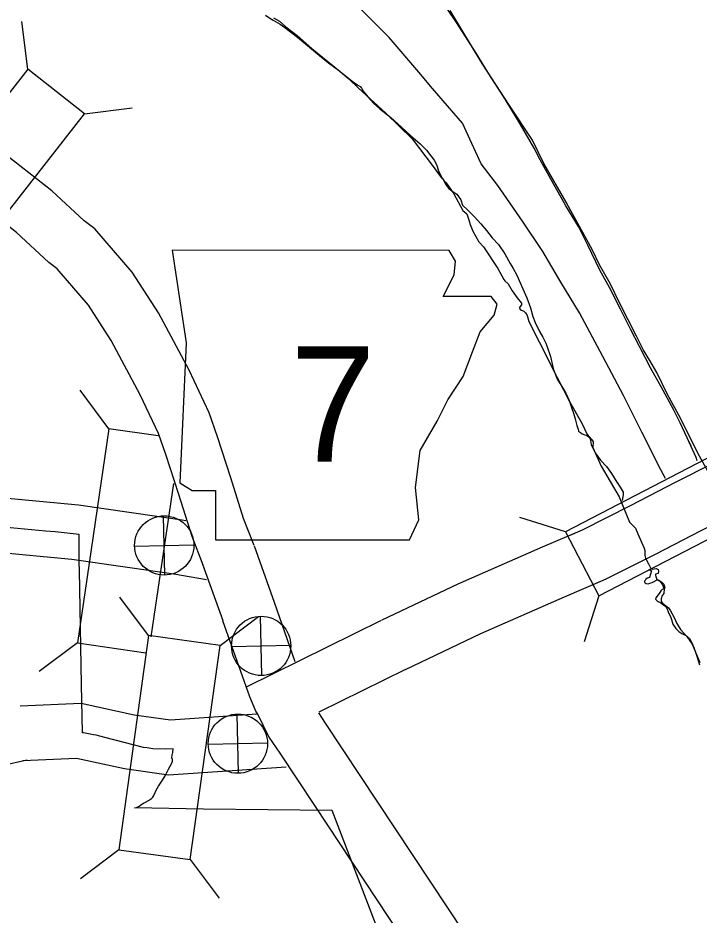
# Model space of a CAD drawing. Extents: x 1374139 to 1377472, y 1168351 to 1170484.
# Drawn here: x 1374476.34 to 1374513.75, y 1169931.89 to 1169981.16 of the extents above; entities that cross this region are included whole.
import ezdxf

# ---------------------------------------------------------------- set-up
doc = ezdxf.new("R2010")
doc.units = 0
doc.layers.add('Default', color=7, linetype='Continuous')

msp = doc.modelspace()

# ---------------------------------------------------------------- linework, layer by layer
at = {"layer": 'Default'}
for p, q in [((1374476.876, 1169978.339), (1374476.556, 1169980.96)), ((1374479.994, 1169975.899), (1374482.615, 1169976.219)), ((1374481.327, 1169958.597), (1374479.749, 1169960.714)), ((1374481.327, 1169958.597), (1374479.612, 1169946.842)), ((1374484.041, 1169958.202), (1374481.327, 1169958.597)), ((1374483.662, 1169947.168), (1374484.892, 1169955.598)), ((1374484.412, 1169950.565), (1374484.337, 1169953.82)), ((1374506.415, 1169952.934), (1374503.899, 1169953.732)), ((1374506.415, 1169952.934), (1374503.899, 1169953.732)), ((1374482.747, 1169952.155), (1374486.002, 1169952.23)), ((1374483.517, 1169947.247), (1374481.925, 1169949.353)), ((1374508.238, 1169949.419), (1374507.44, 1169946.902)), ((1374508.238, 1169949.419), (1374507.44, 1169946.902)), ((1374487.439, 1169946.701), (1374489.545, 1169948.293)), ((1374489.735, 1169945.048), (1374489.66, 1169948.302)), ((1374479.612, 1169946.842), (1374477.496, 1169945.264)), ((1374479.612, 1169946.842), (1374483.355, 1169946.296)), ((1374488.07, 1169946.637), (1374491.325, 1169946.713)), ((1374488.454, 1169939.678), (1374488.379, 1169942.933)), ((1374486.789, 1169941.268), (1374490.044, 1169941.343)), ((1374481.881, 1169935.48), (1374479.775, 1169933.888)), ((1374485.803, 1169934.934), (1374487.395, 1169932.828))]:
    msp.add_line(p, q, dxfattribs=at)
for points in [[(1374501.785, 1169973.156), (1374500.755, 1169975.389), (1374499.103, 1169977.286), (1374498.362, 1169978.183), (1374496.72, 1169980.08), (1374495.651, 1169981.171), (1374494.284, 1169982.555), (1374492.759, 1169984.05), (1374491.462, 1169985.323), (1374490.155, 1169986.656), (1374488.879, 1169988.119), (1374487.583, 1169989.532), (1374486.672, 1169990.371), (1374485.671, 1169991.321), (1374484.513, 1169992.483), (1374483.484, 1169993.713), (1374482.92, 1169994.269), (1374482.296, 1169994.865), (1374481.92, 1169995.279), (1374481.524, 1169995.673), (1374481.158, 1169996.117), (1374480.803, 1169996.62), (1374480.279, 1169997.336), (1374479.855, 1169997.951)], [(1374489.312, 1169952.193), (1374488.735, 1169953.672), (1374488.031, 1169955.905), (1374487.299, 1169958.147), (1374486.841, 1169959.477), (1374485.735, 1169961.809), (1374484.05, 1169964.96), (1374482.618, 1169967.195), (1374480.556, 1169969.578), (1374479.977, 1169970.026), (1374478.203, 1169971.664), (1374475.664, 1169973.65), (1374474.005, 1169974.796), (1374470.771, 1169976.655), (1374466.428, 1169979.175), (1374453.644, 1169985.978)], [(1374486.517, 1169951.103), (1374485.904, 1169952.675), (1374485.174, 1169954.989), (1374484.455, 1169957.193), (1374484.059, 1169958.342), (1374483.055, 1169960.457), (1374481.46, 1169963.441), (1374480.208, 1169965.395), (1374478.483, 1169967.389), (1374478.039, 1169967.733), (1374476.258, 1169969.376), (1374473.886, 1169971.232), (1374472.402, 1169972.257), (1374469.271, 1169974.057), (1374464.97, 1169976.552), (1374452.144, 1169983.378)], [(1374506.438, 1169970.834), (1374505.512, 1169972.465), (1374505.021, 1169973.371), (1374504.696, 1169974.004), (1374503.948, 1169975.313), (1374503.416, 1169976.189), (1374503.002, 1169976.844), (1374502.292, 1169977.941), (1374501.504, 1169979.23), (1374500.43, 1169980.912), (1374499.927, 1169981.638)], [(1374506.438, 1169970.834), (1374505.512, 1169972.465), (1374505.021, 1169973.371), (1374504.696, 1169974.004), (1374503.948, 1169975.313), (1374503.416, 1169976.189), (1374503.002, 1169976.844), (1374502.292, 1169977.941), (1374501.504, 1169979.23), (1374500.43, 1169980.912), (1374499.927, 1169981.638)], [(1374514.819, 1169954.992), (1374514.324, 1169956.101), (1374513.676, 1169957.267), (1374512.744, 1169959.146), (1374512.004, 1169960.508), (1374511.423, 1169961.686), (1374511.048, 1169962.347), (1374510.698, 1169962.917), (1374510.31, 1169963.681), (1374509.403, 1169965.482), (1374508.873, 1169966.584), (1374508.29, 1169967.607), (1374507.901, 1169968.411), (1374507.371, 1169969.383), (1374506.71, 1169970.575), (1374506.451, 1169971.043), (1374505.225, 1169973.16), (1374504.608, 1169974.449), (1374503.342, 1169976.355), (1374501.837, 1169978.662), (1374500.073, 1169981.575)], [(1374489.942, 1169981.307), (1374490.171, 1169981.145), (1374490.359, 1169981.033), (1374490.747, 1169980.82), (1374490.995, 1169980.627), (1374491.699, 1169980.101), (1374492.909, 1169979.089), (1374493.405, 1169978.694), (1374493.941, 1169978.289), (1374494.308, 1169977.996), (1374494.704, 1169977.682), (1374495.002, 1169977.469), (1374495.131, 1169977.388), (1374495.21, 1169977.307), (1374495.309, 1169977.146), (1374495.556, 1169976.833), (1374495.873, 1169976.48), (1374496.209, 1169976.177), (1374496.795, 1169975.711), (1374497.399, 1169975.165), (1374497.895, 1169974.71), (1374498.43, 1169974.255), (1374498.776, 1169973.892), (1374499.013, 1169973.579), (1374499.191, 1169973.357), (1374499.329, 1169973.106), (1374499.446, 1169972.764), (1374499.524, 1169972.563), (1374499.632, 1169972.362), (1374499.731, 1169972.231), (1374499.81, 1169972.07), (1374499.918, 1169971.909), (1374500.007, 1169971.798), (1374500.176, 1169971.666), (1374500.444, 1169971.484), (1374500.661, 1169971.171), (1374500.758, 1169970.88), (1374501.056, 1169970.597), (1374501.412, 1169970.233), (1374501.758, 1169969.86), (1374502.075, 1169969.487), (1374502.391, 1169969.093), (1374502.737, 1169968.71), (1374503.083, 1169968.206), (1374503.368, 1169967.673), (1374503.545, 1169967.401), (1374503.742, 1169967.028), (1374504.065, 1169966.284), (1374504.281, 1169965.792), (1374504.486, 1169965.249), (1374504.622, 1169964.757), (1374504.749, 1169964.435), (1374504.975, 1169963.972), (1374505.162, 1169963.63), (1374505.329, 1169963.298), (1374505.387, 1169963.147), (1374505.582, 1169962.565), (1374505.737, 1169961.912), (1374505.962, 1169961.329), (1374506.159, 1169961.007), (1374506.435, 1169960.554), (1374506.621, 1169960.142), (1374506.748, 1169959.76), (1374506.855, 1169959.458), (1374506.942, 1169959.137), (1374507.039, 1169958.786), (1374507.078, 1169958.675), (1374507.107, 1169958.575)], [(1374489.942, 1169981.307), (1374490.171, 1169981.145), (1374490.359, 1169981.033), (1374490.747, 1169980.82), (1374490.995, 1169980.627), (1374491.699, 1169980.101), (1374492.909, 1169979.089), (1374493.405, 1169978.694), (1374493.941, 1169978.289), (1374494.308, 1169977.996), (1374494.704, 1169977.682), (1374495.002, 1169977.469), (1374495.131, 1169977.388), (1374495.21, 1169977.307), (1374495.309, 1169977.146), (1374495.556, 1169976.833), (1374495.873, 1169976.48), (1374496.209, 1169976.177), (1374496.795, 1169975.711), (1374497.399, 1169975.165), (1374497.895, 1169974.71), (1374498.43, 1169974.255), (1374498.776, 1169973.892), (1374499.013, 1169973.579), (1374499.191, 1169973.357), (1374499.329, 1169973.106), (1374499.446, 1169972.764), (1374499.524, 1169972.563), (1374499.632, 1169972.362), (1374499.731, 1169972.231), (1374499.81, 1169972.07), (1374499.918, 1169971.909), (1374500.007, 1169971.798), (1374500.176, 1169971.666), (1374500.444, 1169971.484), (1374500.661, 1169971.171), (1374500.758, 1169970.88), (1374501.056, 1169970.597), (1374501.412, 1169970.233), (1374501.758, 1169969.86), (1374502.075, 1169969.487), (1374502.391, 1169969.093), (1374502.737, 1169968.71), (1374503.083, 1169968.206), (1374503.368, 1169967.673), (1374503.545, 1169967.401), (1374503.742, 1169967.028), (1374504.065, 1169966.284), (1374504.281, 1169965.792), (1374504.486, 1169965.249), (1374504.622, 1169964.757), (1374504.749, 1169964.435), (1374504.975, 1169963.972), (1374505.162, 1169963.63), (1374505.329, 1169963.298), (1374505.387, 1169963.147), (1374505.582, 1169962.565), (1374505.737, 1169961.912), (1374505.962, 1169961.329), (1374506.159, 1169961.007), (1374506.435, 1169960.554), (1374506.621, 1169960.142), (1374506.748, 1169959.76), (1374506.855, 1169959.458), (1374506.942, 1169959.137), (1374507.039, 1169958.786), (1374507.078, 1169958.675), (1374507.107, 1169958.575)], [(1374490.383, 1169981.17), (1374490.711, 1169980.99), (1374491.06, 1169980.681), (1374491.668, 1169980.203), (1374492.475, 1169979.475), (1374494.032, 1169978.224), (1374494.518, 1169977.811), (1374495.02, 1169977.328), (1374496.549, 1169975.936), (1374497.984, 1169974.52), (1374499.089, 1169973.075), (1374499.587, 1169972.397), (1374499.856, 1169972.108), (1374500.285, 1169971.509), (1374500.783, 1169970.592), (1374501.002, 1169970.403), (1374501.099, 1169970.064), (1374501.171, 1169969.825), (1374501.331, 1169969.456), (1374501.658, 1169968.87), (1374501.919, 1169968.588), (1374502.696, 1169967.392), (1374503.024, 1169966.804), (1374503.084, 1169966.714), (1374503.273, 1169966.555), (1374503.493, 1169966.176), (1374503.752, 1169965.787), (1374504.001, 1169965.498), (1374504.001, 1169965.398), (1374503.931, 1169965.309), (1374503.891, 1169965.259), (1374503.901, 1169965.169), (1374503.991, 1169965.109), (1374504.13, 1169965.049), (1374504.21, 1169964.97), (1374504.309, 1169964.82), (1374504.349, 1169964.691), (1374504.399, 1169964.491), (1374504.965, 1169963.376)], [(1374511.906, 1169955.874), (1374511.651, 1169956.344), (1374510.6, 1169958.416), (1374509.598, 1169960.428), (1374508.467, 1169962.572), (1374507.189, 1169964.967), (1374506.154, 1169966.658), (1374505.16, 1169968.329), (1374504.055, 1169970.002), (1374502.704, 1169971.966), (1374501.785, 1169973.156)], [(1374513.653, 1169956.842), (1374513.583, 1169957.02), (1374513.103, 1169958.106), (1374512.72, 1169958.93), (1374512.347, 1169959.665), (1374511.668, 1169960.893), (1374511.087, 1169961.949), (1374510.478, 1169963.117), (1374509.986, 1169964.062), (1374509.436, 1169965.159), (1374508.827, 1169966.356), (1374508.306, 1169967.312), (1374507.638, 1169968.69), (1374507.137, 1169969.716), (1374506.438, 1169970.834)], [(1374513.308, 1169957.642), (1374513.103, 1169958.106), (1374512.72, 1169958.93), (1374512.347, 1169959.665), (1374511.668, 1169960.893), (1374511.087, 1169961.949), (1374510.478, 1169963.117), (1374509.986, 1169964.062), (1374509.436, 1169965.159), (1374508.827, 1169966.356), (1374508.306, 1169967.312), (1374507.638, 1169968.69), (1374507.137, 1169969.716), (1374506.438, 1169970.834)], [(1374504.965, 1169963.376), (1374505.953, 1169961.421), (1374506.638, 1169960.1), (1374507.308, 1169958.898), (1374507.607, 1169958.29), (1374507.936, 1169957.902), (1374507.916, 1169957.563), (1374508.374, 1169956.536), (1374509.37, 1169954.861), (1374509.937, 1169953.464)], [(1374517.394, 1169958.223), (1374517.194, 1169958.108), (1374516.567, 1169957.733), (1374512.438, 1169955.643), (1374510.004, 1169954.381), (1374507.327, 1169953.035), (1374505.139, 1169952.096), (1374500.496, 1169950.058), (1374496.318, 1169948.078)], [(1374507.107, 1169958.575), (1374507.137, 1169958.474), (1374507.236, 1169958.393), (1374507.335, 1169958.312), (1374507.484, 1169958.261), (1374507.574, 1169958.24), (1374507.693, 1169958.159), (1374507.762, 1169958.048), (1374507.781, 1169957.958), (1374507.829, 1169957.727), (1374508.045, 1169957.285), (1374508.342, 1169956.881), (1374508.658, 1169956.528), (1374508.944, 1169956.145), (1374509.24, 1169955.662), (1374509.418, 1169955.4), (1374509.575, 1169955.118), (1374509.584, 1169954.968), (1374509.528, 1169954.654)], [(1374507.107, 1169958.575), (1374507.137, 1169958.474), (1374507.236, 1169958.393), (1374507.335, 1169958.312), (1374507.484, 1169958.261), (1374507.574, 1169958.24), (1374507.693, 1169958.159), (1374507.762, 1169958.048), (1374507.781, 1169957.958), (1374507.829, 1169957.727), (1374508.045, 1169957.285), (1374508.342, 1169956.881), (1374508.658, 1169956.528), (1374508.944, 1169956.145), (1374509.24, 1169955.662), (1374509.301, 1169955.572)], [(1374516.567, 1169957.733), (1374512.438, 1169955.643), (1374510.004, 1169954.381), (1374507.327, 1169953.035), (1374506.643, 1169952.742)], [(1374403.961, 1169952.961), (1374410.729, 1169953.542), (1374416.133, 1169954.014), (1374422.654, 1169956.003), (1374426.952, 1169956.12), (1374442.774, 1169955.69), (1374446.4, 1169955.992), (1374453.119, 1169956.727), (1374456.319, 1169956.759), (1374466.783, 1169955.636), (1374479.66, 1169954.421), (1374485.363, 1169953.589), (1374485.567, 1169953.555)], [(1374518.779, 1169955.559), (1374518.713, 1169955.521), (1374518.016, 1169955.104), (1374513.806, 1169952.973), (1374511.368, 1169951.709), (1374508.593, 1169950.314), (1374506.334, 1169949.344), (1374501.742, 1169947.329), (1374497.603, 1169945.367)], [(1374479.702, 1169952.794), (1374478.386, 1169952.932), (1374477.851, 1169952.981), (1374477.466, 1169953.005), (1374475.935, 1169953.159), (1374474.678, 1169953.252), (1374473.406, 1169953.362), (1374471.157, 1169953.565), (1374468.369, 1169953.796), (1374466.627, 1169953.963)], [(1374404.218, 1169949.972), (1374410.987, 1169950.554), (1374416.708, 1169951.053), (1374423.141, 1169953.015), (1374426.952, 1169953.119), (1374442.858, 1169952.687), (1374446.688, 1169953.006), (1374453.298, 1169953.729), (1374456.173, 1169953.757), (1374466.482, 1169952.651), (1374479.302, 1169951.441), (1374484.902, 1169950.624), (1374486.702, 1169950.328)], [(1374509.937, 1169953.464), (1374510.257, 1169953.146), (1374510.396, 1169952.827), (1374510.735, 1169952.05), (1374510.765, 1169951.92), (1374510.775, 1169951.641), (1374510.815, 1169951.491), (1374510.964, 1169951.172), (1374511.024, 1169951.063)], [(1374479.878, 1169941.904), (1374479.829, 1169944.546), (1374479.711, 1169950.824), (1374479.709, 1169951.257), (1374479.702, 1169952.794)], [(1374513.806, 1169952.973), (1374511.368, 1169951.709), (1374508.593, 1169950.314), (1374508.044, 1169950.078)], [(1374490.429, 1169949.058), (1374489.328, 1169952.151)], [(1374487.602, 1169948.051), (1374486.501, 1169951.145)], [(1374510.993, 1169950.894), (1374511.038, 1169950.848), (1374511.147, 1169950.797), (1374511.035, 1169950.427), (1374510.915, 1169950.398), (1374510.834, 1169950.339), (1374510.784, 1169950.269), (1374510.753, 1169950.229), (1374510.753, 1169950.179), (1374510.783, 1169950.129), (1374510.852, 1169950.098), (1374510.952, 1169950.077), (1374511.042, 1169950.127), (1374511.172, 1169950.156), (1374511.252, 1169950.195), (1374511.413, 1169950.284), (1374511.523, 1169950.293), (1374511.592, 1169950.242), (1374511.622, 1169950.222), (1374511.701, 1169950.181), (1374511.751, 1169950.141), (1374511.81, 1169950.07), (1374511.82, 1169950.04), (1374511.83, 1169950), (1374511.868, 1169949.869), (1374511.848, 1169949.819), (1374511.818, 1169949.81), (1374511.768, 1169949.79), (1374511.728, 1169949.77), (1374511.657, 1169949.691), (1374511.587, 1169949.611), (1374511.496, 1169949.482), (1374511.385, 1169949.312), (1374511.364, 1169949.232), (1374511.443, 1169949.151), (1374511.513, 1169949.111), (1374511.642, 1169949.03), (1374511.761, 1169948.948), (1374511.92, 1169948.837), (1374511.989, 1169948.746), (1374512.077, 1169948.485), (1374512.175, 1169948.284), (1374512.244, 1169948.123), (1374512.311, 1169947.862), (1374512.469, 1169947.63), (1374512.648, 1169947.458), (1374512.797, 1169947.357), (1374513.065, 1169947.235), (1374513.224, 1169947.083), (1374513.361, 1169946.841), (1374513.469, 1169946.58), (1374513.635, 1169946.118)], [(1374511.024, 1169951.063), (1374511.103, 1169950.923), (1374511.183, 1169950.883), (1374511.392, 1169950.923), (1374511.502, 1169950.873), (1374511.522, 1169950.784), (1374511.502, 1169950.654), (1374511.353, 1169950.614), (1374511.372, 1169950.435), (1374511.392, 1169950.445), (1374511.432, 1169950.325), (1374511.592, 1169950.235), (1374511.721, 1169950.056), (1374511.831, 1169949.807), (1374511.811, 1169949.557), (1374511.731, 1169949.438), (1374511.671, 1169949.258), (1374511.671, 1169949.119), (1374511.751, 1169949.019), (1374512.07, 1169948.77), (1374512.189, 1169948.6)], [(1374510.812, 1169950.116), (1374510.852, 1169950.098), (1374510.952, 1169950.077), (1374511.042, 1169950.127), (1374511.172, 1169950.156), (1374511.252, 1169950.195), (1374511.413, 1169950.284), (1374511.523, 1169950.293), (1374511.592, 1169950.242), (1374511.622, 1169950.222), (1374511.701, 1169950.181), (1374511.751, 1169950.141), (1374511.81, 1169950.07), (1374511.82, 1169950.04), (1374511.83, 1169950), (1374511.868, 1169949.869), (1374511.848, 1169949.819), (1374511.818, 1169949.81), (1374511.768, 1169949.79), (1374511.728, 1169949.77), (1374511.657, 1169949.691), (1374511.587, 1169949.611), (1374511.496, 1169949.482), (1374511.385, 1169949.312), (1374511.364, 1169949.232), (1374511.443, 1169949.151), (1374511.513, 1169949.111), (1374511.642, 1169949.03), (1374511.761, 1169948.948), (1374511.92, 1169948.837), (1374511.989, 1169948.746), (1374512.077, 1169948.485), (1374512.175, 1169948.284), (1374512.244, 1169948.123), (1374512.311, 1169947.862), (1374512.469, 1169947.63), (1374512.648, 1169947.458), (1374512.797, 1169947.357), (1374513.065, 1169947.235), (1374513.224, 1169947.083), (1374513.361, 1169946.841), (1374513.469, 1169946.58), (1374513.635, 1169946.118)], [(1374491.57, 1169945.806), (1374490.431, 1169949.051)], [(1374512.189, 1169948.6), (1374512.389, 1169948.241), (1374512.538, 1169947.912), (1374512.737, 1169947.574), (1374513.076, 1169947.195), (1374513.375, 1169946.766), (1374513.797, 1169945.757)], [(1374489.455, 1169943.007), (1374489.41, 1169943.098), (1374489.071, 1169943.868), (1374487.6, 1169948.058)], [(1374496.297, 1169948.068), (1374488.881, 1169944.411)], [(1374513.635, 1169946.118), (1374513.781, 1169945.636)], [(1374513.635, 1169946.118), (1374513.781, 1169945.636)], [(1374497.624, 1169945.377), (1374492.857, 1169943.027)], [(1374489.464, 1169942.92), (1374484.713, 1169942.598), (1374482.726, 1169942.874), (1374479.814, 1169943.513), (1374476.463, 1169943.36)], [(1374489.454, 1169943.01), (1374490.126, 1169941.67), (1374490.718, 1169940.777)], [(1374492.849, 1169942.992), (1374493.218, 1169942.434)], [(1374493.218, 1169942.434), (1374495.125, 1169939.557), (1374504.745, 1169925.023), (1374505.626, 1169923.496), (1374507.799, 1169920.103), (1374508.484, 1169917.936), (1374508.224, 1169898.406), (1374508.174, 1169879.499), (1374505.613, 1169874.104), (1374505.109, 1169872.854), (1374505.142, 1169872.731)], [(1374484.855, 1169941.012), (1374484.422, 1169940.994), (1374483.74, 1169941.017), (1374483.432, 1169941.069), (1374483.23, 1169941.099), (1374481.107, 1169941.64), (1374480.635, 1169941.764), (1374480.492, 1169941.797), (1374480.124, 1169941.869), (1374479.935, 1169941.898), (1374479.878, 1169941.904)], [(1374482.732, 1169937.775), (1374482.85, 1169937.808), (1374482.998, 1169937.867), (1374483.151, 1169937.986), (1374483.23, 1169938.04), (1374483.353, 1169938.099), (1374483.511, 1169938.188), (1374483.674, 1169938.297), (1374483.748, 1169938.371), (1374483.807, 1169938.465), (1374483.867, 1169938.628), (1374483.906, 1169938.712), (1374484.064, 1169938.978), (1374484.286, 1169939.299), (1374484.419, 1169939.531), (1374484.524, 1169939.723), (1374484.612, 1169939.912), (1374484.785, 1169940.238), (1374484.829, 1169940.351), (1374484.829, 1169940.44), (1374484.799, 1169940.529), (1374484.804, 1169940.667), (1374484.844, 1169940.825), (1374484.855, 1169941.012)], [(1374491.078, 1169940.023), (1374484.607, 1169939.583), (1374482.198, 1169939.918), (1374479.557, 1169940.498), (1374476.6, 1169940.363)], [(1374490.718, 1169940.777), (1374492.624, 1169937.9), (1374502.193, 1169923.444), (1374503.062, 1169921.937), (1374505.059, 1169918.82), (1374505.477, 1169917.493), (1374505.224, 1169898.43), (1374505.176, 1169880.179), (1374502.865, 1169875.309), (1374501.954, 1169873.05), (1374502.333, 1169871.618), (1374505.185, 1169861.709), (1374506.126, 1169859.571), (1374508.556, 1169845.287), (1374508.559, 1169844.819)], [(1374476.853, 1169940.396), (1374472.273, 1169939.393), (1374470.096, 1169938.667), (1374465.639, 1169937.023), (1374463.559, 1169936.016), (1374460.662, 1169934.155), (1374458.988, 1169933.123), (1374452.097, 1169930.138), (1374446.726, 1169926.961), (1374445.055, 1169925.683), (1374443.219, 1169923.978), (1374439.331, 1169920.128), (1374435.979, 1169916.583), (1374433.467, 1169913.995), (1374431.479, 1169912.376), (1374430.37, 1169911.527), (1374428.401, 1169910.292), (1374428.021, 1169910.067), (1374426.893, 1169909.082), (1374426.262, 1169908.231), (1374423.282, 1169902.514)], [(1374493.597, 1169937.636), (1374486.53, 1169937.705), (1374482.732, 1169937.775)], [(1374500.411, 1169919.886), (1374493.597, 1169937.636)]]:
    msp.add_lwpolyline(points, dxfattribs=at)
for points in [[(1374472.674, 1169966.543), (1374479.994, 1169975.899), (1374476.876, 1169978.339), (1374469.555, 1169968.983)], [(1374484.815, 1169968.399), (1374485.576, 1169963.324), (1374485.238, 1169955.626), (1374485.915, 1169955.203), (1374487.183, 1169955.203), (1374487.183, 1169952.496), (1374497.842, 1169952.496), (1374498.349, 1169953.596), (1374498.18, 1169955.372), (1374498.434, 1169957.402), (1374499.364, 1169959.01), (1374499.956, 1169960.194), (1374500.802, 1169961.463), (1374501.31, 1169962.816), (1374501.733, 1169963.916), (1374502.494, 1169964.846), (1374502.663, 1169965.438), (1374502.325, 1169965.861), (1374499.703, 1169965.861), (1374500.295, 1169967.046), (1374500.379, 1169967.807), (1374500.029, 1169968.392)], [(1374508.238, 1169949.419), (1374518.785, 1169954.887), (1374516.962, 1169958.403), (1374506.415, 1169952.934)], [(1374508.238, 1169949.419), (1374518.785, 1169954.887), (1374516.962, 1169958.403), (1374506.415, 1169952.934)], [(1374483.517, 1169947.247), (1374481.881, 1169935.48), (1374485.803, 1169934.934), (1374487.439, 1169946.701)]]:
    msp.add_lwpolyline(points, close=True, dxfattribs=at)
for centre in [(1374484.375, 1169952.193), (1374489.697, 1169946.675), (1374488.417, 1169941.305)]:
    msp.add_circle(centre, 1.628, dxfattribs=at)

# ---------------------------------------------------------------- texts
msp.add_text('7', height=6.336, dxfattribs=at).set_placement((1374491.288, 1169956.798))

doc.saveas('drawing.dxf')
